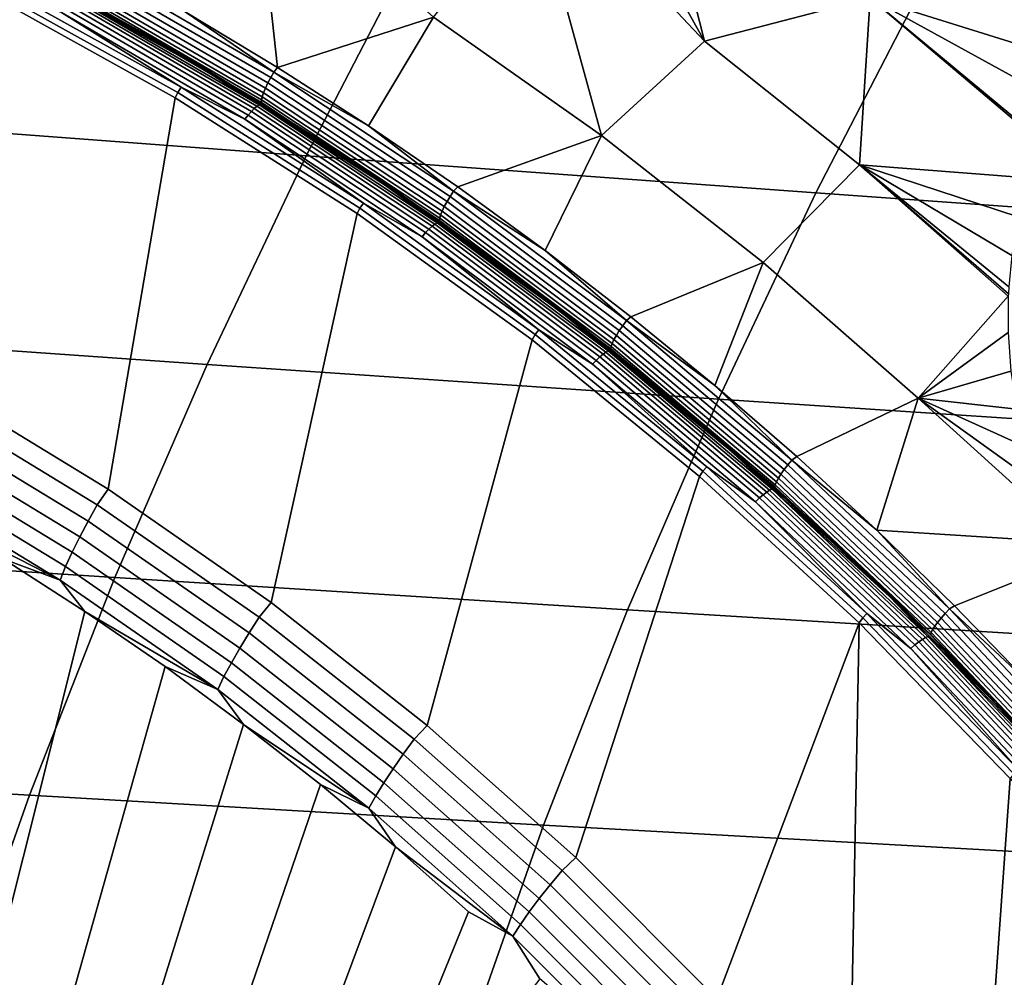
# Model space of a CAD drawing. Header units: metres. Extents: x -240 to 45, y -77 to 27.
# Tile 275 of 656: x -210.97 to -208.13, y 6.91 to 9.66. Entities that reach past the tile are written whole.
import ezdxf

# ---------------------------------------------------------------- set-up
doc = ezdxf.new("R2010")
doc.units = ezdxf.units.M
doc.layers.add('solid_102011X2', color=7, linetype='CONTINUOUS')

msp = doc.modelspace()

# ---------------------------------------------------------------- linework, layer by layer
at = {"layer": 'solid_102011X2'}
for points in [[(-206.586166, 10.191445, 315.836731), (-208.0578, 10.309827, 314.229614), (-208.375107, 9.745128, 314.47406), (-206.898422, 9.633318, 316.079773)], [(-209.112122, 10.063719, 270.569153), (-209.026688, 10.113289, 270.556641), (-208.518265, 9.727136, 270.427612), (-208.995148, 9.60215, 270.499695)], [(-209.22345, 10.01069, 270.584778), (-209.112122, 10.063719, 270.569153), (-208.995148, 9.60215, 270.499695)], [(-207.923752, 9.541002, 270.294891), (-208.518265, 9.727136, 270.427612), (-208.274796, 10.029963, 270.390778), (-207.856125, 9.648049, 270.2836)], [(-207.856125, 9.648049, 270.2836), (-208.274796, 10.029963, 270.390778), (-207.843719, 9.665677, 270.281219)], [(-210.22496, 9.526737, 270.648773), (-210.491409, 9.687147, 270.715302), (-210.275589, 9.985989, 270.749725)], [(-210.22496, 9.526737, 270.648773), (-210.275589, 9.985989, 270.749725), (-210.08075, 9.943951, 270.714233), (-209.775452, 9.671594, 270.62381)], [(-209.339264, 9.967807, 270.600616), (-209.22345, 10.01069, 270.584778), (-208.995148, 9.60215, 270.499695)], [(-209.839279, 9.85908, 312.872253), (-211.294891, 9.975273, 311.271484), (-211.603363, 9.381544, 311.505005), (-210.143127, 9.272395, 313.104248)], [(-209.339264, 9.967807, 270.600616), (-208.995148, 9.60215, 270.499695), (-209.291885, 9.330882, 270.502075), (-209.457825, 9.935687, 270.61676)], [(-209.58165, 9.913991, 270.633972), (-209.457825, 9.935687, 270.61676), (-209.291885, 9.330882, 270.502075), (-209.775452, 9.671594, 270.62381)], [(-208.375107, 9.745128, 314.47406), (-209.839279, 9.85908, 312.872253), (-210.143127, 9.272395, 313.104248), (-208.674301, 9.165325, 314.704559)], [(-210.771683, 9.825079, 270.782135), (-210.235672, 9.513135, 270.648407), (-210.244858, 9.497382, 270.650787), (-210.779984, 9.80881, 270.784302)], [(-210.771683, 9.825079, 270.782135), (-210.491409, 9.687147, 270.715302), (-210.235672, 9.513135, 270.648407)], [(-210.787323, 9.792831, 270.789703), (-210.253082, 9.481911, 270.656403), (-210.260025, 9.467244, 270.665039), (-210.793457, 9.777684, 270.798157)], [(-210.779984, 9.80881, 270.784302), (-210.244858, 9.497382, 270.650787), (-210.253082, 9.481911, 270.656403), (-210.787323, 9.792831, 270.789703)], [(-211.046219, 9.771225, 270.823975), (-210.503006, 9.469377, 270.688538), (-210.512283, 9.454781, 270.686188), (-211.054642, 9.756164, 270.821411)], [(-210.847702, 9.684622, 270.782074), (-210.503006, 9.469377, 270.688538), (-211.046219, 9.771225, 270.823975)], [(-210.798172, 9.763881, 270.809357), (-210.265488, 9.453878, 270.676453), (-210.269272, 9.442266, 270.690216), (-210.8013, 9.751887, 270.822968)], [(-210.793457, 9.777684, 270.798157), (-210.260025, 9.467244, 270.665039), (-210.265488, 9.453878, 270.676453), (-210.798172, 9.763881, 270.809357)], [(-210.519867, 9.439021, 270.686523), (-210.71283, 8.311582, 270.734619), (-211.199921, 8.608352, 270.856079), (-211.061493, 9.740082, 270.821564)], [(-211.054642, 9.756164, 270.821411), (-210.512283, 9.454781, 270.686188), (-210.519867, 9.439021, 270.686523), (-211.061493, 9.740082, 270.821564)], [(-210.620895, 9.631141, 270.847198), (-210.629623, 9.631775, 270.816956), (-210.811813, 9.732993, 270.862366), (-210.80307, 9.73238, 270.892639)], [(-210.808975, 9.727492, 270.843903), (-210.811813, 9.732993, 270.862366), (-210.629623, 9.631775, 270.816956)], [(-210.800446, 9.730446, 270.873138), (-210.620895, 9.631141, 270.847198), (-210.80307, 9.73238, 270.892639)], [(-210.8013, 9.751887, 270.822968), (-210.269272, 9.442266, 270.690216), (-210.271255, 9.4328, 270.705841), (-210.802734, 9.742111, 270.83847)], [(-210.802734, 9.742111, 270.83847), (-210.271255, 9.4328, 270.705841), (-210.271362, 9.4258, 270.72287), (-210.802444, 9.734882, 270.855377)], [(-210.802444, 9.734882, 270.855377), (-210.271362, 9.4258, 270.72287), (-210.269592, 9.421504, 270.740662), (-210.800446, 9.730446, 270.873138)], [(-210.800446, 9.730446, 270.873138), (-210.269592, 9.421504, 270.740662), (-210.620895, 9.631141, 270.847198)], [(-206.898422, 9.633318, 316.079773), (-208.375107, 9.745128, 314.47406), (-208.674301, 9.165325, 314.704559), (-207.192856, 9.060246, 316.308929)], [(-210.830246, 9.708165, 270.800781), (-210.300598, 9.399912, 270.668732), (-210.309753, 9.389353, 270.658295), (-210.838806, 9.69726, 270.790192)], [(-210.82225, 9.717007, 270.813538), (-210.29213, 9.408473, 270.681335), (-210.300598, 9.399912, 270.668732), (-210.830246, 9.708165, 270.800781)], [(-210.815094, 9.723516, 270.828033), (-210.284607, 9.414775, 270.69577), (-210.29213, 9.408473, 270.681335), (-210.82225, 9.717007, 270.813538)], [(-210.808975, 9.727492, 270.843903), (-210.278275, 9.418626, 270.711578), (-210.284607, 9.414775, 270.69577), (-210.815094, 9.723516, 270.828033)], [(-210.808975, 9.727492, 270.843903), (-210.629623, 9.631775, 270.816956), (-210.449356, 9.526934, 270.772003)], [(-210.808975, 9.727492, 270.843903), (-210.449356, 9.526934, 270.772003), (-210.278275, 9.418626, 270.711578)], [(-208.518265, 9.727136, 270.427612), (-208.548721, 9.246017, 270.386688), (-208.995148, 9.60215, 270.499695)], [(-208.064621, 9.208276, 270.302094), (-208.548721, 9.246017, 270.386688), (-208.518265, 9.727136, 270.427612), (-208.030182, 9.313433, 270.30368)], [(-208.027756, 9.319939, 270.30368), (-208.030182, 9.313433, 270.30368), (-208.518265, 9.727136, 270.427612)], [(-207.980927, 9.431179, 270.301453), (-208.027756, 9.319939, 270.30368), (-208.518265, 9.727136, 270.427612)], [(-207.923752, 9.541002, 270.294891), (-207.980927, 9.431179, 270.301453), (-208.518265, 9.727136, 270.427612)], [(-210.838806, 9.69726, 270.790192), (-210.309753, 9.389353, 270.658295), (-210.319336, 9.377117, 270.65036), (-210.847702, 9.684622, 270.782074)], [(-210.847702, 9.684622, 270.782074), (-210.319336, 9.377117, 270.65036), (-210.503006, 9.469377, 270.688538)], [(-210.235672, 9.513135, 270.648407), (-210.491409, 9.687147, 270.715302), (-210.22496, 9.526737, 270.648773)], [(-209.963104, 9.358542, 270.583405), (-210.22496, 9.526737, 270.648773), (-209.775452, 9.671594, 270.62381)], [(-209.963104, 9.358542, 270.583405), (-209.775452, 9.671594, 270.62381), (-209.291885, 9.330882, 270.502075), (-209.706009, 9.182707, 270.519196)], [(-210.440659, 9.52628, 270.802216), (-210.449356, 9.526934, 270.772003), (-210.629623, 9.631775, 270.816956), (-210.620895, 9.631141, 270.847198)], [(-210.269592, 9.421504, 270.740662), (-210.440659, 9.52628, 270.802216), (-210.620895, 9.631141, 270.847198)], [(-208.548721, 9.246017, 270.386688), (-208.826218, 8.964778, 270.384827), (-209.291885, 9.330882, 270.502075), (-208.995148, 9.60215, 270.499695)], [(-210.278275, 9.418626, 270.711578), (-210.449356, 9.526934, 270.772003), (-210.440659, 9.52628, 270.802216), (-210.271103, 9.418509, 270.72757)], [(-210.440659, 9.52628, 270.802216), (-210.262436, 9.417836, 270.757721), (-210.271103, 9.418509, 270.72757)], [(-210.269592, 9.421504, 270.740662), (-210.262436, 9.417836, 270.757721), (-210.440659, 9.52628, 270.802216)], [(-210.235672, 9.513135, 270.648407), (-209.717834, 9.170146, 270.519104), (-209.72789, 9.154962, 270.521729), (-210.244858, 9.497382, 270.650787)], [(-210.235672, 9.513135, 270.648407), (-210.22496, 9.526737, 270.648773), (-209.963104, 9.358542, 270.583405)], [(-210.235672, 9.513135, 270.648407), (-209.963104, 9.358542, 270.583405), (-209.717834, 9.170146, 270.519104)], [(-210.253082, 9.481911, 270.656403), (-209.736938, 9.140048, 270.527557), (-209.744705, 9.12591, 270.536407), (-210.260025, 9.467244, 270.665039)], [(-210.244858, 9.497382, 270.650787), (-209.72789, 9.154962, 270.521729), (-209.736938, 9.140048, 270.527557), (-210.253082, 9.481911, 270.656403)], [(-210.512283, 9.454781, 270.686188), (-209.987839, 9.121404, 270.55545), (-209.996155, 9.106008, 270.555939), (-210.519867, 9.439021, 270.686523)], [(-210.503006, 9.469377, 270.688538), (-209.977753, 9.135485, 270.557587), (-209.987839, 9.121404, 270.55545), (-210.512283, 9.454781, 270.686188)], [(-210.319336, 9.377117, 270.65036), (-209.977753, 9.135485, 270.557587), (-210.503006, 9.469377, 270.688538)], [(-210.265488, 9.453878, 270.676453), (-209.750885, 9.113025, 270.547974), (-209.755295, 9.10183, 270.56189), (-210.269272, 9.442266, 270.690216)], [(-210.260025, 9.467244, 270.665039), (-209.744705, 9.12591, 270.536407), (-209.750885, 9.113025, 270.547974), (-210.265488, 9.453878, 270.676453)], [(-209.996155, 9.106008, 270.555939), (-210.243683, 7.985579, 270.617645), (-210.71283, 8.311582, 270.734619), (-210.519867, 9.439021, 270.686523)], [(-210.278275, 9.418626, 270.711578), (-209.765549, 9.079039, 270.58374), (-209.772095, 9.075327, 270.567993), (-210.284607, 9.414775, 270.69577)], [(-210.278275, 9.418626, 270.711578), (-210.271103, 9.418509, 270.72757), (-210.094925, 9.306542, 270.683624)], [(-210.278275, 9.418626, 270.711578), (-210.094925, 9.306542, 270.683624), (-209.920883, 9.191074, 270.640228)], [(-210.278275, 9.418626, 270.711578), (-209.920883, 9.191074, 270.640228), (-209.765549, 9.079039, 270.58374)], [(-210.271255, 9.4328, 270.705841), (-209.757797, 9.092704, 270.577667), (-209.758286, 9.085956, 270.594757), (-210.271362, 9.4258, 270.72287)], [(-210.271362, 9.4258, 270.72287), (-209.758286, 9.085956, 270.594757), (-209.756744, 9.081813, 270.61264), (-210.269592, 9.421504, 270.740662)], [(-210.269272, 9.442266, 270.690216), (-209.755295, 9.10183, 270.56189), (-209.757797, 9.092704, 270.577667), (-210.271255, 9.4328, 270.705841)], [(-210.086273, 9.305851, 270.713776), (-210.094925, 9.306542, 270.683624), (-210.271103, 9.418509, 270.72757), (-210.262436, 9.417836, 270.757721)], [(-210.269592, 9.421504, 270.740662), (-209.756744, 9.081813, 270.61264), (-210.262436, 9.417836, 270.757721)], [(-209.756744, 9.081813, 270.61264), (-210.086273, 9.305851, 270.713776), (-210.262436, 9.417836, 270.757721)], [(-210.309753, 9.389353, 270.658295), (-209.79863, 9.050821, 270.530853), (-209.808868, 9.039026, 270.523071), (-210.319336, 9.377117, 270.65036)], [(-210.300598, 9.399912, 270.668732), (-209.788879, 9.061, 270.541138), (-209.79863, 9.050821, 270.530853), (-210.309753, 9.389353, 270.658295)], [(-210.29213, 9.408473, 270.681335), (-209.779953, 9.069252, 270.55365), (-209.788879, 9.061, 270.541138), (-210.300598, 9.399912, 270.668732)], [(-210.284607, 9.414775, 270.69577), (-209.772095, 9.075327, 270.567993), (-209.779953, 9.069252, 270.55365), (-210.29213, 9.408473, 270.681335)], [(-210.143127, 9.272395, 313.104248), (-211.603363, 9.381544, 311.505005), (-211.892685, 8.773325, 311.72403), (-210.428116, 8.671365, 313.321838)], [(-210.319336, 9.377117, 270.65036), (-209.808868, 9.039026, 270.523071), (-209.977753, 9.135485, 270.557587)], [(-209.717834, 9.170146, 270.519104), (-209.963104, 9.358542, 270.583405), (-209.706009, 9.182707, 270.519196)], [(-209.912277, 9.190367, 270.670319), (-209.920883, 9.191074, 270.640228), (-210.094925, 9.306542, 270.683624), (-210.086273, 9.305851, 270.713776)], [(-209.756744, 9.081813, 270.61264), (-209.912277, 9.190367, 270.670319), (-210.086273, 9.305851, 270.713776)], [(-209.453888, 8.999372, 270.456207), (-209.706009, 9.182707, 270.519196), (-209.291885, 9.330882, 270.502075)], [(-209.20694, 8.808675, 270.394501), (-209.453888, 8.999372, 270.456207), (-209.291885, 9.330882, 270.502075), (-208.826218, 8.964778, 270.384827)], [(-208.674301, 9.165325, 314.704559), (-210.143127, 9.272395, 313.104248), (-210.428116, 8.671365, 313.321838), (-208.954941, 8.571324, 314.920746)], [(-208.119934, 8.868112, 270.278137), (-208.379807, 8.574204, 270.27243), (-208.826218, 8.964778, 270.384827), (-208.548721, 9.246017, 270.386688)], [(-208.119675, 8.874012, 270.278748), (-208.119934, 8.868112, 270.278137), (-208.548721, 9.246017, 270.386688)], [(-208.118591, 8.894361, 270.280853), (-208.119675, 8.874012, 270.278748), (-208.548721, 9.246017, 270.386688)], [(-208.110214, 8.985337, 270.289246), (-208.118591, 8.894361, 270.280853), (-208.548721, 9.246017, 270.386688)], [(-208.091949, 9.096727, 270.29715), (-208.110214, 8.985337, 270.289246), (-208.548721, 9.246017, 270.386688)], [(-208.042633, 9.174234, 270.293701), (-208.091949, 9.096727, 270.29715), (-208.548721, 9.246017, 270.386688), (-208.064621, 9.208276, 270.302094)], [(-209.765549, 9.079039, 270.58374), (-209.920883, 9.191074, 270.640228), (-209.912277, 9.190367, 270.670319), (-209.749039, 9.072149, 270.597382)], [(-209.912277, 9.190367, 270.670319), (-209.740463, 9.071425, 270.627411), (-209.749039, 9.072149, 270.597382)], [(-209.756744, 9.081813, 270.61264), (-209.740463, 9.071425, 270.627411), (-209.912277, 9.190367, 270.670319)], [(-209.717834, 9.170146, 270.519104), (-209.219849, 8.797266, 270.394745), (-209.230728, 8.782699, 270.397552), (-209.72789, 9.154962, 270.521729)], [(-209.717834, 9.170146, 270.519104), (-209.706009, 9.182707, 270.519196), (-209.453888, 8.999372, 270.456207)], [(-209.717834, 9.170146, 270.519104), (-209.453888, 8.999372, 270.456207), (-209.219849, 8.797266, 270.394745)], [(-207.192856, 9.060246, 316.308929), (-208.674301, 9.165325, 314.704559), (-208.954941, 8.571324, 314.920746), (-207.469025, 8.473124, 316.523895)], [(-209.977753, 9.135485, 270.557587), (-209.472229, 8.770684, 270.431549), (-209.483093, 8.757166, 270.429596), (-209.987839, 9.121404, 270.55545)], [(-209.808868, 9.039026, 270.523071), (-209.472229, 8.770684, 270.431549), (-209.977753, 9.135485, 270.557587)], [(-209.736938, 9.140048, 270.527557), (-209.240585, 8.768391, 270.403564), (-209.2491, 8.754827, 270.412628), (-209.744705, 9.12591, 270.536407)], [(-209.72789, 9.154962, 270.521729), (-209.230728, 8.782699, 270.397552), (-209.240585, 8.768391, 270.403564), (-209.736938, 9.140048, 270.527557)], [(-209.492126, 8.742167, 270.430267), (-209.794113, 7.6315, 270.505585), (-210.243683, 7.985579, 270.617645), (-209.996155, 9.106008, 270.555939)], [(-209.987839, 9.121404, 270.55545), (-209.483093, 8.757166, 270.429596), (-209.492126, 8.742167, 270.430267), (-209.996155, 9.106008, 270.555939)], [(-209.750885, 9.113025, 270.547974), (-209.255997, 8.742466, 270.424377), (-209.261017, 8.731725, 270.438446), (-209.755295, 9.10183, 270.56189)], [(-209.744705, 9.12591, 270.536407), (-209.2491, 8.754827, 270.412628), (-209.255997, 8.742466, 270.424377), (-209.750885, 9.113025, 270.547974)], [(-209.765549, 9.079039, 270.58374), (-209.272476, 8.709837, 270.460785), (-209.279221, 8.706276, 270.445099), (-209.772095, 9.075327, 270.567993)], [(-209.765549, 9.079039, 270.58374), (-209.749039, 9.072149, 270.597382), (-209.579483, 8.949812, 270.555115)], [(-209.765549, 9.079039, 270.58374), (-209.579483, 8.949812, 270.555115), (-209.412247, 8.824108, 270.513428)], [(-209.765549, 9.079039, 270.58374), (-209.412247, 8.824108, 270.513428), (-209.272476, 8.709837, 270.460785)], [(-209.757797, 9.092704, 270.577667), (-209.264008, 8.722969, 270.454346), (-209.264847, 8.716494, 270.471527), (-209.758286, 9.085956, 270.594757)], [(-209.758286, 9.085956, 270.594757), (-209.264847, 8.716494, 270.471527), (-209.263535, 8.712518, 270.489441), (-209.756744, 9.081813, 270.61264)], [(-209.755295, 9.10183, 270.56189), (-209.261017, 8.731725, 270.438446), (-209.264008, 8.722969, 270.454346), (-209.757797, 9.092704, 270.577667)], [(-209.756744, 9.081813, 270.61264), (-209.263535, 8.712518, 270.489441), (-209.740463, 9.071425, 270.627411)], [(-209.79863, 9.050821, 270.530853), (-209.307083, 8.682768, 270.408295), (-209.317963, 8.671453, 270.400665), (-209.808868, 9.039026, 270.523071)], [(-209.788879, 9.061, 270.541138), (-209.296783, 8.692532, 270.418457), (-209.307083, 8.682768, 270.408295), (-209.79863, 9.050821, 270.530853)], [(-209.779953, 9.069252, 270.55365), (-209.287399, 8.700449, 270.430847), (-209.296783, 8.692532, 270.418457), (-209.788879, 9.061, 270.541138)], [(-209.772095, 9.075327, 270.567993), (-209.279221, 8.706276, 270.445099), (-209.287399, 8.700449, 270.430847), (-209.779953, 9.069252, 270.55365)], [(-209.570938, 8.949074, 270.585083), (-209.579483, 8.949812, 270.555115), (-209.749039, 9.072149, 270.597382), (-209.740463, 9.071425, 270.627411)], [(-209.263535, 8.712518, 270.489441), (-209.570938, 8.949074, 270.585083), (-209.740463, 9.071425, 270.627411)], [(-209.808868, 9.039026, 270.523071), (-209.317963, 8.671453, 270.400665), (-209.472229, 8.770684, 270.431549)], [(-209.219849, 8.797266, 270.394745), (-209.453888, 8.999372, 270.456207), (-209.20694, 8.808675, 270.394501)], [(-208.965378, 8.610751, 270.334137), (-209.20694, 8.808675, 270.394501), (-208.826218, 8.964778, 270.384827)], [(-208.729385, 8.405794, 270.275146), (-208.965378, 8.610751, 270.334137), (-208.826218, 8.964778, 270.384827), (-208.379807, 8.574204, 270.27243)], [(-209.403748, 8.823356, 270.543335), (-209.412247, 8.824108, 270.513428), (-209.579483, 8.949812, 270.555115), (-209.570938, 8.949074, 270.585083)], [(-209.263535, 8.712518, 270.489441), (-209.403748, 8.823356, 270.543335), (-209.570938, 8.949074, 270.585083)], [(-208.119934, 8.868112, 270.278137), (-208.120361, 8.762875, 270.265961), (-208.379807, 8.574204, 270.27243)], [(-209.238953, 8.69432, 270.502167), (-209.247406, 8.695086, 270.472321), (-209.412247, 8.824108, 270.513428), (-209.403748, 8.823356, 270.543335)], [(-209.272476, 8.709837, 270.460785), (-209.412247, 8.824108, 270.513428), (-209.247406, 8.695086, 270.472321)], [(-209.263535, 8.712518, 270.489441), (-209.238953, 8.69432, 270.502167), (-209.403748, 8.823356, 270.543335)], [(-209.219849, 8.797266, 270.394745), (-208.743332, 8.395671, 270.275696), (-208.75499, 8.381769, 270.278687), (-209.230728, 8.782699, 270.397552)], [(-209.219849, 8.797266, 270.394745), (-209.20694, 8.808675, 270.394501), (-208.965378, 8.610751, 270.334137)], [(-209.219849, 8.797266, 270.394745), (-208.965378, 8.610751, 270.334137), (-208.743332, 8.395671, 270.275696)], [(-210.428116, 8.671365, 313.321838), (-211.892685, 8.773325, 311.72403), (-212.162415, 8.151561, 311.928223), (-210.693817, 8.056924, 313.524689)], [(-209.472229, 8.770684, 270.431549), (-208.988144, 8.376209, 270.310852), (-208.999741, 8.363298, 270.309082), (-209.483093, 8.757166, 270.429596)], [(-209.317963, 8.671453, 270.400665), (-208.988144, 8.376209, 270.310852), (-209.472229, 8.770684, 270.431549)], [(-209.240585, 8.768391, 270.403564), (-208.76564, 8.368114, 270.284912), (-208.774887, 8.355169, 270.294128), (-209.2491, 8.754827, 270.412628)], [(-209.230728, 8.782699, 270.397552), (-208.75499, 8.381769, 270.278687), (-208.76564, 8.368114, 270.284912), (-209.240585, 8.768391, 270.403564)], [(-209.009491, 8.348739, 270.309937), (-209.365723, 7.250577, 270.398773), (-209.794113, 7.6315, 270.505585), (-209.492126, 8.742167, 270.430267)], [(-209.483093, 8.757166, 270.429596), (-208.999741, 8.363298, 270.309082), (-209.009491, 8.348739, 270.309937), (-209.492126, 8.742167, 270.430267)], [(-209.255997, 8.742466, 270.424377), (-208.78244, 8.343372, 270.306061), (-208.788055, 8.333121, 270.320251), (-209.261017, 8.731725, 270.438446)], [(-209.2491, 8.754827, 270.412628), (-208.774887, 8.355169, 270.294128), (-208.78244, 8.343372, 270.306061), (-209.255997, 8.742466, 270.424377)], [(-208.120361, 8.762875, 270.265961), (-208.112213, 8.652156, 270.25116), (-208.379807, 8.574204, 270.27243)], [(-209.272476, 8.709837, 270.460785), (-208.800644, 8.31223, 270.34317), (-208.807587, 8.308831, 270.327515), (-209.279221, 8.706276, 270.445099)], [(-209.272476, 8.709837, 270.460785), (-209.247406, 8.695086, 270.472321), (-209.085022, 8.562791, 270.431824)], [(-209.272476, 8.709837, 270.460785), (-209.085022, 8.562791, 270.431824), (-208.925156, 8.427276, 270.391968)], [(-209.272476, 8.709837, 270.460785), (-208.925156, 8.427276, 270.391968), (-208.800644, 8.31223, 270.34317)], [(-209.264008, 8.722969, 270.454346), (-208.791519, 8.324765, 270.336273), (-208.792709, 8.318584, 270.353577), (-209.264847, 8.716494, 270.471527)], [(-209.264847, 8.716494, 270.471527), (-208.792709, 8.318584, 270.353577), (-208.791611, 8.31479, 270.371521), (-209.263535, 8.712518, 270.489441)], [(-209.261017, 8.731725, 270.438446), (-208.788055, 8.333121, 270.320251), (-208.791519, 8.324765, 270.336273), (-209.264008, 8.722969, 270.454346)], [(-209.263535, 8.712518, 270.489441), (-208.791611, 8.31479, 270.371521), (-209.238953, 8.69432, 270.502167)], [(-209.307083, 8.682768, 270.408295), (-208.836716, 8.286396, 270.291016), (-208.848221, 8.275598, 270.283569), (-209.317963, 8.671453, 270.400665)], [(-209.296783, 8.692532, 270.418457), (-208.825897, 8.295714, 270.301025), (-208.836716, 8.286396, 270.291016), (-209.307083, 8.682768, 270.408295)], [(-209.287399, 8.700449, 270.430847), (-208.816086, 8.30327, 270.313324), (-208.825897, 8.295714, 270.301025), (-209.296783, 8.692532, 270.418457)], [(-209.279221, 8.706276, 270.445099), (-208.807587, 8.308831, 270.327515), (-208.816086, 8.30327, 270.313324), (-209.287399, 8.700449, 270.430847)], [(-209.076614, 8.562015, 270.461609), (-209.085022, 8.562791, 270.431824), (-209.247406, 8.695086, 270.472321), (-209.238953, 8.69432, 270.502167)], [(-208.791611, 8.31479, 270.371521), (-209.076614, 8.562015, 270.461609), (-209.238953, 8.69432, 270.502167)], [(-208.954941, 8.571324, 314.920746), (-210.428116, 8.671365, 313.321838), (-210.693817, 8.056924, 313.524689), (-209.216568, 7.964049, 315.122314)], [(-209.317963, 8.671453, 270.400665), (-208.848221, 8.275598, 270.283569), (-208.988144, 8.376209, 270.310852)], [(-208.112213, 8.652156, 270.25116), (-208.095047, 8.542032, 270.234619), (-208.379807, 8.574204, 270.27243)], [(-211.228714, 8.561217, 270.866486), (-211.199921, 8.608352, 270.856079), (-210.71283, 8.311582, 270.734619), (-210.744659, 8.266578, 270.745819)], [(-208.743332, 8.395671, 270.275696), (-208.965378, 8.610751, 270.334137), (-208.729385, 8.405794, 270.275146)], [(-207.469025, 8.473124, 316.523895), (-208.954941, 8.571324, 314.920746), (-209.216568, 7.964049, 315.122314), (-207.726517, 7.872865, 316.724304)], [(-208.499191, 8.193949, 270.21759), (-208.729385, 8.405794, 270.275146), (-208.379807, 8.574204, 270.27243)], [(-208.499191, 8.193949, 270.21759), (-208.379807, 8.574204, 270.27243), (-207.985657, 8.217506, 270.176819), (-207.955368, 8.159554, 270.165253)], [(-208.032166, 8.324063, 270.197174), (-207.985657, 8.217506, 270.176819), (-208.379807, 8.574204, 270.27243)], [(-208.068527, 8.432591, 270.216553), (-208.032166, 8.324063, 270.197174), (-208.379807, 8.574204, 270.27243)], [(-208.095047, 8.542032, 270.234619), (-208.068527, 8.432591, 270.216553), (-208.379807, 8.574204, 270.27243)], [(-210.771042, 8.219789, 270.762085), (-211.252365, 8.51276, 270.88208), (-211.228714, 8.561217, 270.866486), (-210.744659, 8.266578, 270.745819)], [(-208.916794, 8.426489, 270.421661), (-208.925156, 8.427276, 270.391968), (-209.085022, 8.562791, 270.431824), (-209.076614, 8.562015, 270.461609)], [(-208.791611, 8.31479, 270.371521), (-208.916794, 8.426489, 270.421661), (-209.076614, 8.562015, 270.461609)], [(-210.795212, 8.174185, 270.784119), (-211.273865, 8.465531, 270.903473), (-211.252365, 8.51276, 270.88208), (-210.771042, 8.219789, 270.762085)], [(-210.816864, 8.130342, 270.811676), (-211.292953, 8.420126, 270.930389), (-211.273865, 8.465531, 270.903473), (-210.795212, 8.174185, 270.784119)], [(-208.759552, 8.287795, 270.382385), (-208.767883, 8.28859, 270.352753), (-208.925156, 8.427276, 270.391968), (-208.916794, 8.426489, 270.421661)], [(-208.800644, 8.31223, 270.34317), (-208.925156, 8.427276, 270.391968), (-208.767883, 8.28859, 270.352753)], [(-208.791611, 8.31479, 270.371521), (-208.759552, 8.287795, 270.382385), (-208.916794, 8.426489, 270.421661)], [(-210.835739, 8.088813, 270.844391), (-211.309387, 8.377116, 270.962494), (-211.292953, 8.420126, 270.930389), (-210.816864, 8.130342, 270.811676)], [(-208.743332, 8.395671, 270.275696), (-208.729385, 8.405794, 270.275146), (-208.499191, 8.193949, 270.21759)], [(-210.851578, 8.050119, 270.881836), (-211.322968, 8.337044, 270.999359), (-211.309387, 8.377116, 270.962494), (-210.835739, 8.088813, 270.844391)], [(-208.988144, 8.376209, 270.310852), (-208.527115, 7.95339, 270.195892), (-208.539429, 7.941131, 270.194305), (-208.999741, 8.363298, 270.309082)], [(-208.848221, 8.275598, 270.283569), (-208.527115, 7.95339, 270.195892), (-208.988144, 8.376209, 270.310852)], [(-208.76564, 8.368114, 270.284912), (-208.313614, 7.940536, 270.171967), (-208.323578, 7.928253, 270.181366), (-208.774887, 8.355169, 270.294128)], [(-208.75499, 8.381769, 270.278687), (-208.302246, 7.953493, 270.165558), (-208.313614, 7.940536, 270.171967), (-208.76564, 8.368114, 270.284912)], [(-208.743332, 8.395671, 270.275696), (-208.289825, 7.966685, 270.162384), (-208.302246, 7.953493, 270.165558), (-208.75499, 8.381769, 270.278687)], [(-208.743332, 8.395671, 270.275696), (-208.499191, 8.193949, 270.21759), (-208.289825, 7.966685, 270.162384)], [(-208.549866, 7.927049, 270.195343), (-208.959946, 6.844115, 270.297577), (-209.365723, 7.250577, 270.398773), (-209.009491, 8.348739, 270.309937)], [(-208.999741, 8.363298, 270.309082), (-208.539429, 7.941131, 270.194305), (-208.549866, 7.927049, 270.195343), (-209.009491, 8.348739, 270.309937)], [(-208.78244, 8.343372, 270.306061), (-208.331772, 7.917059, 270.193451), (-208.337936, 7.907333, 270.207794), (-208.788055, 8.333121, 270.320251)], [(-208.774887, 8.355169, 270.294128), (-208.323578, 7.928253, 270.181366), (-208.331772, 7.917059, 270.193451), (-208.78244, 8.343372, 270.306061)], [(-210.851578, 8.050119, 270.881836), (-211.255585, 8.255877, 271.020874), (-211.322968, 8.337044, 270.999359)], [(-210.744659, 8.266578, 270.745819), (-210.71283, 8.311582, 270.734619), (-210.243683, 7.985579, 270.617645), (-210.278381, 7.942902, 270.629547)], [(-208.800644, 8.31223, 270.34317), (-208.351608, 7.887508, 270.231201), (-208.358734, 7.884283, 270.215607), (-208.807587, 8.308831, 270.327515)], [(-208.800644, 8.31223, 270.34317), (-208.767883, 8.28859, 270.352753), (-208.613235, 8.146788, 270.314209)], [(-208.800644, 8.31223, 270.34317), (-208.613235, 8.146788, 270.314209), (-208.461288, 8.001919, 270.276306)], [(-208.800644, 8.31223, 270.34317), (-208.461288, 8.001919, 270.276306), (-208.351608, 7.887508, 270.231201)], [(-208.791519, 8.324765, 270.336273), (-208.341843, 7.899404, 270.223938), (-208.343384, 7.89354, 270.241302), (-208.792709, 8.318584, 270.353577)], [(-208.792709, 8.318584, 270.353577), (-208.343384, 7.89354, 270.241302), (-208.342484, 7.88994, 270.259308), (-208.791611, 8.31479, 270.371521)], [(-208.791611, 8.31479, 270.371521), (-208.342484, 7.88994, 270.259308), (-208.759552, 8.287795, 270.382385)], [(-208.788055, 8.333121, 270.320251), (-208.337936, 7.907333, 270.207794), (-208.341843, 7.899404, 270.223938), (-208.791519, 8.324765, 270.336273)], [(-208.836716, 8.286396, 270.291016), (-208.389084, 7.862994, 270.179413), (-208.401169, 7.852747, 270.172089), (-208.848221, 8.275598, 270.283569)], [(-208.825897, 8.295714, 270.301025), (-208.377762, 7.871837, 270.189301), (-208.389084, 7.862994, 270.179413), (-208.836716, 8.286396, 270.291016)], [(-208.816086, 8.30327, 270.313324), (-208.367538, 7.879006, 270.201508), (-208.377762, 7.871837, 270.189301), (-208.825897, 8.295714, 270.301025)], [(-208.807587, 8.308831, 270.327515), (-208.358734, 7.884283, 270.215607), (-208.367538, 7.879006, 270.201508), (-208.816086, 8.30327, 270.313324)], [(-208.60495, 8.145984, 270.34375), (-208.613235, 8.146788, 270.314209), (-208.767883, 8.28859, 270.352753), (-208.759552, 8.287795, 270.382385)], [(-208.342484, 7.88994, 270.259308), (-208.60495, 8.145984, 270.34375), (-208.759552, 8.287795, 270.382385)], [(-210.851578, 8.050119, 270.881836), (-211.015701, 8.111474, 270.96109), (-211.255585, 8.255877, 271.020874)], [(-210.307404, 7.897944, 270.646484), (-210.771042, 8.219789, 270.762085), (-210.744659, 8.266578, 270.745819), (-210.278381, 7.942902, 270.629547)], [(-208.848221, 8.275598, 270.283569), (-208.401169, 7.852747, 270.172089), (-208.527115, 7.95339, 270.195892)], [(-210.334152, 7.854126, 270.669159), (-210.795212, 8.174185, 270.784119), (-210.771042, 8.219789, 270.762085), (-210.307404, 7.897944, 270.646484)], [(-210.358276, 7.812, 270.697327), (-210.816864, 8.130342, 270.811676), (-210.795212, 8.174185, 270.784119), (-210.334152, 7.854126, 270.669159)], [(-207.929047, 8.114322, 270.155975), (-208.274979, 7.97546, 270.16156), (-208.499191, 8.193949, 270.21759), (-207.955368, 8.159554, 270.165253)], [(-208.289825, 7.966685, 270.162384), (-208.499191, 8.193949, 270.21759), (-208.274979, 7.97546, 270.16156)], [(-210.693817, 8.056924, 313.524689), (-212.162415, 8.151561, 311.928223), (-212.412109, 7.5172, 312.117249), (-210.939774, 7.43001, 313.712463)], [(-208.453049, 8.00111, 270.305786), (-208.461288, 8.001919, 270.276306), (-208.613235, 8.146788, 270.314209), (-208.60495, 8.145984, 270.34375)], [(-208.342484, 7.88994, 270.259308), (-208.453049, 8.00111, 270.305786), (-208.60495, 8.145984, 270.34375)], [(-210.379486, 7.772097, 270.730621), (-210.835739, 8.088813, 270.844391), (-210.816864, 8.130342, 270.811676), (-210.358276, 7.812, 270.697327)], [(-207.929047, 8.114322, 270.155975), (-207.862564, 8.015894, 270.134979), (-208.056946, 7.750481, 270.107086), (-208.274979, 7.97546, 270.16156)], [(-211.048508, 6.895102, 272.213226), (-211.256638, 7.03253, 272.265137), (-211.015701, 8.111474, 270.96109), (-210.780167, 7.959669, 270.902344)], [(-210.851578, 8.050119, 270.881836), (-210.780167, 7.959669, 270.902344), (-211.015701, 8.111474, 270.96109)], [(-210.397507, 7.734919, 270.768616), (-210.851578, 8.050119, 270.881836), (-210.835739, 8.088813, 270.844391), (-210.379486, 7.772097, 270.730621)], [(-209.216568, 7.964049, 315.122314), (-210.693817, 8.056924, 313.524689), (-210.939774, 7.43001, 313.712463), (-209.458786, 7.344429, 315.308899)], [(-210.397507, 7.734919, 270.768616), (-210.780167, 7.959669, 270.902344), (-210.851578, 8.050119, 270.881836)], [(-208.303909, 7.853227, 270.268524), (-208.312088, 7.854041, 270.239136), (-208.461288, 8.001919, 270.276306), (-208.453049, 8.00111, 270.305786)], [(-208.351608, 7.887508, 270.231201), (-208.461288, 8.001919, 270.276306), (-208.312088, 7.854041, 270.239136)], [(-208.342484, 7.88994, 270.259308), (-208.303909, 7.853227, 270.268524), (-208.453049, 8.00111, 270.305786)], [(-210.278381, 7.942902, 270.629547), (-210.243683, 7.985579, 270.617645), (-209.794113, 7.6315, 270.505585), (-209.831528, 7.591326, 270.518127)], [(-208.289825, 7.966685, 270.162384), (-208.274979, 7.97546, 270.16156), (-208.056946, 7.750481, 270.107086)], [(-210.844574, 6.751134, 272.162384), (-211.048508, 6.895102, 272.213226), (-210.780167, 7.959669, 270.902344), (-210.549179, 7.800602, 270.844757)], [(-210.397507, 7.734919, 270.768616), (-210.549179, 7.800602, 270.844757), (-210.780167, 7.959669, 270.902344)], [(-209.863083, 7.548358, 270.535706), (-210.307404, 7.897944, 270.646484), (-210.278381, 7.942902, 270.629547), (-209.831528, 7.591326, 270.518127)], [(-207.726517, 7.872865, 316.724304), (-209.216568, 7.964049, 315.122314), (-209.458786, 7.344429, 315.308899), (-207.96489, 7.260389, 316.909851)], [(-208.527115, 7.95339, 270.195892), (-208.090729, 7.503663, 270.087097), (-208.103714, 7.492097, 270.085663), (-208.539429, 7.941131, 270.194305)], [(-208.401169, 7.852747, 270.172089), (-208.090729, 7.503663, 270.087097), (-208.527115, 7.95339, 270.195892)], [(-208.302246, 7.953493, 270.165558), (-207.873932, 7.499282, 270.058594), (-207.886002, 7.487066, 270.065155), (-208.313614, 7.940536, 270.171967)], [(-208.289825, 7.966685, 270.162384), (-207.860809, 7.511721, 270.055206), (-207.873932, 7.499282, 270.058594), (-208.302246, 7.953493, 270.165558)], [(-208.289825, 7.966685, 270.162384), (-208.056946, 7.750481, 270.107086), (-207.860809, 7.511721, 270.055206)], [(-208.549866, 7.927049, 270.195343), (-208.578217, 6.413504, 270.202423), (-208.959946, 6.844115, 270.297577)], [(-208.114838, 7.478531, 270.086884), (-208.221909, 5.96028, 270.113586), (-208.578217, 6.413504, 270.202423), (-208.549866, 7.927049, 270.195343)], [(-208.539429, 7.941131, 270.194305), (-208.103714, 7.492097, 270.085663), (-208.114838, 7.478531, 270.086884), (-208.549866, 7.927049, 270.195343)], [(-208.331772, 7.917059, 270.193451), (-207.905426, 7.46493, 270.086975), (-207.912109, 7.45576, 270.10144), (-208.337936, 7.907333, 270.207794)], [(-208.323578, 7.928253, 270.181366), (-207.896622, 7.475484, 270.074738), (-207.905426, 7.46493, 270.086975), (-208.331772, 7.917059, 270.193451)], [(-208.313614, 7.940536, 270.171967), (-207.886002, 7.487066, 270.065155), (-207.896622, 7.475484, 270.074738), (-208.323578, 7.928253, 270.181366)], [(-209.892288, 7.50648, 270.55899), (-210.334152, 7.854126, 270.669159), (-210.307404, 7.897944, 270.646484), (-209.863083, 7.548358, 270.535706)], [(-208.351608, 7.887508, 270.231201), (-207.926834, 7.437062, 270.125305), (-207.934128, 7.434021, 270.109741), (-208.358734, 7.884283, 270.215607)], [(-208.351608, 7.887508, 270.231201), (-208.312088, 7.854041, 270.239136), (-208.16571, 7.703207, 270.202637)], [(-208.351608, 7.887508, 270.231201), (-208.16571, 7.703207, 270.202637), (-208.022186, 7.549476, 270.16684)], [(-208.351608, 7.887508, 270.231201), (-208.022186, 7.549476, 270.16684), (-207.926834, 7.437062, 270.125305)], [(-208.341843, 7.899404, 270.223938), (-207.916443, 7.448285, 270.117676), (-207.918304, 7.442756, 270.135132), (-208.343384, 7.89354, 270.241302)], [(-208.343384, 7.89354, 270.241302), (-207.918304, 7.442756, 270.135132), (-207.917603, 7.439363, 270.153198), (-208.342484, 7.88994, 270.259308)], [(-208.342484, 7.88994, 270.259308), (-207.917603, 7.439363, 270.153198), (-208.303909, 7.853227, 270.268524)], [(-208.337936, 7.907333, 270.207794), (-207.912109, 7.45576, 270.10144), (-207.916443, 7.448285, 270.117676), (-208.341843, 7.899404, 270.223938)], [(-208.389084, 7.862994, 270.179413), (-207.965622, 7.413948, 270.073822), (-207.978256, 7.404286, 270.06665), (-208.401169, 7.852747, 270.172089)], [(-208.377762, 7.871837, 270.189301), (-207.953827, 7.422286, 270.083618), (-207.965622, 7.413948, 270.073822), (-208.389084, 7.862994, 270.179413)], [(-208.367538, 7.879006, 270.201508), (-207.943222, 7.429045, 270.095703), (-207.953827, 7.422286, 270.083618), (-208.377762, 7.871837, 270.189301)], [(-208.358734, 7.884283, 270.215607), (-207.934128, 7.434021, 270.109741), (-207.943222, 7.429045, 270.095703), (-208.367538, 7.879006, 270.201508)], [(-209.918793, 7.466218, 270.587769), (-210.358276, 7.812, 270.697327), (-210.334152, 7.854126, 270.669159), (-209.892288, 7.50648, 270.55899)], [(-208.401169, 7.852747, 270.172089), (-207.978256, 7.404286, 270.06665), (-208.090729, 7.503663, 270.087097)], [(-208.157562, 7.702391, 270.231995), (-208.16571, 7.703207, 270.202637), (-208.312088, 7.854041, 270.239136), (-208.303909, 7.853227, 270.268524)], [(-207.917603, 7.439363, 270.153198), (-208.157562, 7.702391, 270.231995), (-208.303909, 7.853227, 270.268524)], [(-210.64505, 6.600761, 272.11264), (-210.844574, 6.751134, 272.162384), (-210.549179, 7.800602, 270.844757), (-210.322952, 7.634417, 270.788361)], [(-210.397507, 7.734919, 270.768616), (-210.322952, 7.634417, 270.788361), (-210.549179, 7.800602, 270.844757)], [(-209.942245, 7.428081, 270.621613), (-210.379486, 7.772097, 270.730621), (-210.358276, 7.812, 270.697327), (-209.918793, 7.466218, 270.587769)], [(-209.962357, 7.392549, 270.660126), (-210.397507, 7.734919, 270.768616), (-210.379486, 7.772097, 270.730621), (-209.942245, 7.428081, 270.621613)], [(-209.962357, 7.392549, 270.660126), (-210.322952, 7.634417, 270.788361), (-210.397507, 7.734919, 270.768616)], [(-208.014084, 7.548658, 270.196136), (-208.022186, 7.549476, 270.16684), (-208.16571, 7.703207, 270.202637), (-208.157562, 7.702391, 270.231995)], [(-207.917603, 7.439363, 270.153198), (-208.014084, 7.548658, 270.196136), (-208.157562, 7.702391, 270.231995)], [(-210.450119, 6.444127, 272.064056), (-210.64505, 6.600761, 272.11264), (-210.322952, 7.634417, 270.788361), (-210.1017, 7.461265, 270.733185)], [(-209.962357, 7.392549, 270.660126), (-210.1017, 7.461265, 270.733185), (-210.322952, 7.634417, 270.788361)], [(-209.831528, 7.591326, 270.518127), (-209.794113, 7.6315, 270.505585), (-209.365723, 7.250577, 270.398773), (-209.40567, 7.213085, 270.411957)], [(-209.439636, 7.172258, 270.430115), (-209.863083, 7.548358, 270.535706), (-209.831528, 7.591326, 270.518127), (-209.40567, 7.213085, 270.411957)], [(-209.471191, 7.132467, 270.45401), (-209.892288, 7.50648, 270.55899), (-209.863083, 7.548358, 270.535706), (-209.439636, 7.172258, 270.430115)], [(-210.939774, 7.43001, 313.712463), (-212.412109, 7.5172, 312.117249), (-212.641403, 6.871228, 312.290833), (-211.165665, 6.791601, 313.884918)], [(-209.499954, 7.094212, 270.483337), (-209.918793, 7.466218, 270.587769), (-209.892288, 7.50648, 270.55899), (-209.471191, 7.132467, 270.45401)], [(-210.259949, 6.28138, 272.016632), (-210.450119, 6.444127, 272.064056), (-210.1017, 7.461265, 270.733185), (-209.885635, 7.281304, 270.679321)], [(-209.962357, 7.392549, 270.660126), (-209.885635, 7.281304, 270.679321), (-210.1017, 7.461265, 270.733185)], [(-209.525543, 7.057974, 270.5177), (-209.942245, 7.428081, 270.621613), (-209.918793, 7.466218, 270.587769), (-209.499954, 7.094212, 270.483337)], [(-207.705841, 7.004689, 269.984894), (-207.892349, 5.486159, 270.031403), (-208.221909, 5.96028, 270.113586), (-208.114838, 7.478531, 270.086884)], [(-209.458786, 7.344429, 315.308899), (-210.939774, 7.43001, 313.712463), (-211.165665, 6.791601, 313.884918), (-209.681229, 6.713428, 315.480286)], [(-209.547638, 7.024212, 270.556732), (-209.962357, 7.392549, 270.660126), (-209.942245, 7.428081, 270.621613), (-209.525543, 7.057974, 270.5177)], [(-209.547638, 7.024212, 270.556732), (-209.885635, 7.281304, 270.679321), (-209.962357, 7.392549, 270.660126)], [(-207.96489, 7.260389, 316.909851), (-209.458786, 7.344429, 315.308899), (-209.681229, 6.713428, 315.480286), (-208.183807, 6.636652, 317.080261)], [(-210.074738, 6.112674, 271.970459), (-210.259949, 6.28138, 272.016632), (-209.885635, 7.281304, 270.679321), (-209.674927, 7.0947, 270.626801)], [(-209.547638, 7.024212, 270.556732), (-209.674927, 7.0947, 270.626801), (-209.885635, 7.281304, 270.679321)], [(-209.40567, 7.213085, 270.411957), (-209.365723, 7.250577, 270.398773), (-208.959946, 6.844115, 270.297577), (-209.002289, 6.809508, 270.311401)], [(-206.457108, 7.177825, 318.514313), (-207.96489, 7.260389, 316.909851), (-208.183807, 6.636652, 317.080261), (-206.672409, 6.561212, 318.683868)], [(-209.038544, 6.770966, 270.330109), (-209.439636, 7.172258, 270.430115), (-209.40567, 7.213085, 270.411957), (-209.002289, 6.809508, 270.311401)], [(-209.072327, 6.733401, 270.354553), (-209.471191, 7.132467, 270.45401), (-209.439636, 7.172258, 270.430115), (-209.038544, 6.770966, 270.330109)], [(-209.103226, 6.697286, 270.38443), (-209.499954, 7.094212, 270.483337), (-209.471191, 7.132467, 270.45401), (-209.072327, 6.733401, 270.354553)], [(-209.547638, 7.024212, 270.556732), (-209.469788, 6.901622, 270.575653), (-210.074738, 6.112674, 271.970459), (-209.674927, 7.0947, 270.626801)], [(-209.130844, 6.663076, 270.419312), (-209.525543, 7.057974, 270.5177), (-209.499954, 7.094212, 270.483337), (-209.103226, 6.697286, 270.38443)], [(-209.154831, 6.631203, 270.458801), (-209.547638, 7.024212, 270.556732), (-209.525543, 7.057974, 270.5177), (-209.130844, 6.663076, 270.419312)], [(-209.154831, 6.631203, 270.458801), (-209.469788, 6.901622, 270.575653), (-209.547638, 7.024212, 270.556732)]]:
    msp.add_3dface(points, dxfattribs=at)

doc.saveas('drawing.dxf')
